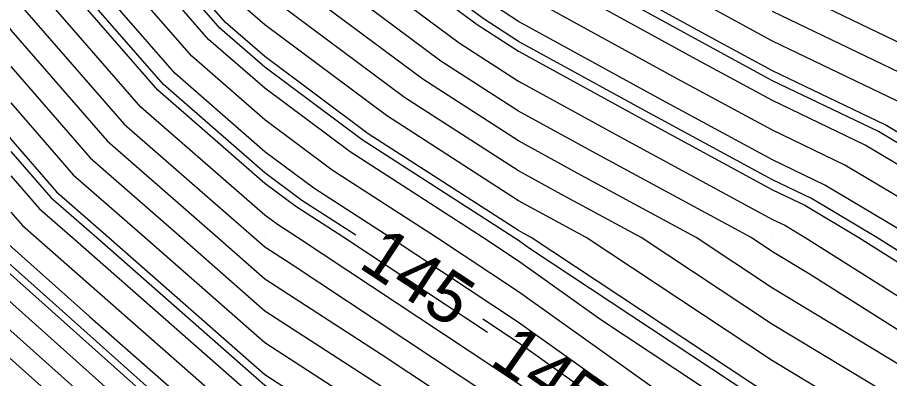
# Model space of a CAD drawing. Extents: x 2354170 to 2357230, y 866100 to 868290.
# Drawn here: x 2355800.25 to 2355834.59, y 867074.46 to 867088.67 of the extents above; entities that cross this region are included whole.
import ezdxf

# ---------------------------------------------------------------- set-up
doc = ezdxf.new("R2010")
doc.units = 0
for name, color, linetype in [('Default', 7, 'Continuous'), ('DTM Contours Major', 7, 'Continuous'), ('DTM Contours Major Text', 7, 'Continuous'), ('DTM Contours Minor', 7, 'Continuous'), ('Exist DTM QL2 LIDAR Elevation Point', 7, 'Continuous')]:
    doc.layers.add(name, color=color, linetype=linetype)

msp = doc.modelspace()

# ---------------------------------------------------------------- linework, layer by layer
at = {"layer": 'Default'}
for points in [[(2355818.752, 867076.277), (2355813.099, 867080.011), (2355811.202, 867081.233), (2355809.981, 867082.14), (2355805.775, 867085.805), (2355802.109, 867090.012), (2355799.981, 867092.519), (2355795.702, 867100.012), (2355794.598, 867104.33), (2355791.625, 867111.804), (2355792.111, 867121.15), (2355792.424, 867124.709), (2355793.287, 867125.474), (2355796.732, 867132.563), (2355803.833, 867146.934), (2355809.791, 867160.509), (2355810.307, 867161.423)], [(2355846.825, 867077.639), (2355842.243, 867080.011), (2355840.73, 867080.76), (2355839.981, 867081.119), (2355834.408, 867084.439), (2355829.981, 867086.567), (2355827.745, 867087.775), (2355823.669, 867090.012), (2355819.981, 867092.107), (2355810.737, 867099.256), (2355809.981, 867099.832), (2355809.825, 867100.012), (2355802.004, 867110.984), (2355800.46, 867114.863), (2355800.565, 867116.868), (2355801.434, 867126.755), (2355803.831, 867128.881), (2355804.045, 867129.321), (2355814.385, 867150.246)], [(2355845.916, 867068.659), (2355843.397, 867070.011), (2355841.196, 867071.226), (2355839.981, 867071.855), (2355834.996, 867074.997), (2355829.981, 867078.023), (2355826.97, 867080.011), (2355822.433, 867082.463), (2355819.981, 867083.808), (2355816.207, 867086.238), (2355811.128, 867090.012), (2355809.981, 867090.886), (2355802.08, 867100.012), (2355800.412, 867102.351), (2355796.043, 867113.334), (2355796.338, 867119.009), (2355796.929, 867125.732), (2355798.559, 867127.177), (2355800.388, 867130.942), (2355805.762, 867141.816)], [(2355805.108, 867136.626), (2355801.955, 867130.247), (2355800.818, 867127.907), (2355798.86, 867126.171), (2355798.149, 867118.092), (2355797.936, 867113.989), (2355801.094, 867106.051), (2355805.399, 867100.012), (2355809.981, 867094.72), (2355816.16, 867090.012), (2355818.352, 867088.383), (2355819.981, 867087.334), (2355824.709, 867084.74), (2355829.981, 867081.892), (2355831.251, 867081.281), (2355833.382, 867080.011), (2355839.981, 867075.852), (2355843.83, 867073.86), (2355849.981, 867070.466), (2355850.815, 867070.011), (2355854.894, 867067.746)], [(2355850.384, 867062.27), (2355849.981, 867062.502), (2355844.605, 867065.387), (2355839.981, 867067.888), (2355836.153, 867070.011), (2355829.981, 867073.736), (2355820.48, 867080.011), (2355820.156, 867080.187), (2355819.981, 867080.283), (2355814.062, 867084.093), (2355809.981, 867087.125), (2355808.439, 867088.469), (2355807.095, 867090.012), (2355799.981, 867098.392), (2355799.056, 867100.012), (2355798.817, 867100.945), (2355794.149, 867112.678), (2355794.526, 867119.927), (2355794.998, 867125.294), (2355796.299, 867126.447), (2355798.821, 867131.636), (2355799.627, 867133.267)], [(2355787.841, 867131.254), (2355787.435, 867130.418), (2355784.553, 867123.755), (2355784.128, 867114.802), (2355783.492, 867110.063), (2355785.1, 867103.866), (2355784.852, 867100.185), (2355785.204, 867098.306), (2355788.939, 867090.182), (2355789.152, 867089.789), (2355789.325, 867089.428), (2355795.702, 867080.079), (2355799.168, 867075.952), (2355807.405, 867068.601), (2355809.36, 867066.128), (2355818.515, 867059.334), (2355819.722, 867058.269), (2355820.618, 867057.531), (2355827.174, 867052.714), (2355829.748, 867051.043)], [(2355785.806, 867115.471), (2355785.667, 867112.529), (2355785.35, 867110.167), (2355787.47, 867101.994), (2355787.343, 867100.101), (2355787.524, 867099.134), (2355789.981, 867093.79), (2355791.868, 867090.012), (2355795.955, 867084.037), (2355798.687, 867080.032), (2355799.735, 867078.784), (2355809.724, 867069.871), (2355809.919, 867069.624), (2355811.661, 867068.331), (2355819.981, 867062.322), (2355821.243, 867061.273), (2355823.31, 867060.011), (2355828.511, 867056.19), (2355838.715, 867049.569), (2355841.817, 867046.753), (2355846.733, 867042.468)], [(2355794.17, 867098.29), (2355797.454, 867092.538), (2355798.716, 867090.012), (2355799.981, 867088.163), (2355803.777, 867083.808), (2355808.133, 867080.011), (2355809.981, 867078.388), (2355814.572, 867075.421), (2355819.981, 867071.847), (2355822.554, 867070.011), (2355826.612, 867066.642), (2355829.981, 867064.584), (2355837.847, 867060.011), (2355839.981, 867058.603), (2355845.428, 867055.458), (2355849.981, 867052.321), (2355851.38, 867051.409), (2355853.729, 867050.011), (2355859.981, 867045.783), (2355867.835, 867040.011), (2355869.835, 867038.294), (2355871.682, 867037.18)], [(2355906.509, 867052.097), (2355899.982, 867055.341), (2355890.057, 867060.011), (2355889.982, 867060.051), (2355889.903, 867060.09), (2355879.982, 867065.084), (2355877.016, 867067.046), (2355869.982, 867069.54), (2355869.665, 867069.695), (2355869.045, 867070.011), (2355859.981, 867074.442), (2355850.002, 867079.991), (2355849.981, 867080.002), (2355849.975, 867080.006), (2355849.964, 867080.011), (2355843.284, 867083.314), (2355839.981, 867084.897), (2355836.776, 867086.807), (2355830.11, 867090.012), (2355829.981, 867090.078), (2355829.831, 867090.162), (2355819.981, 867095.757), (2355817.642, 867097.566)], [(2355837.043, 867062.949), (2355829.981, 867067.055), (2355828.145, 867068.176), (2355825.935, 867070.011), (2355819.981, 867074.259), (2355811.274, 867080.011), (2355810.487, 867080.518), (2355809.981, 867080.894), (2355805.109, 867085.14), (2355800.863, 867090.012)], [(2355839.981, 867063.947), (2355831.142, 867068.85), (2355829.981, 867069.525), (2355829.679, 867069.71), (2355829.316, 867070.011), (2355819.981, 867076.672), (2355814.925, 867080.011), (2355811.917, 867081.948), (2355809.981, 867083.387), (2355806.441, 867086.471), (2355803.355, 867090.012)], [(2355899.789, 867029.069), (2355898.703, 867030.011), (2355889.982, 867035.568), (2355882.456, 867040.011), (2355879.982, 867041.366), (2355874.276, 867044.306), (2355869.982, 867047.159), (2355865.995, 867050.011), (2355862.305, 867052.335), (2355859.981, 867053.539), (2355855.924, 867055.954), (2355849.981, 867059.83), (2355849.874, 867059.904), (2355849.688, 867060.011), (2355839.981, 867065.26), (2355831.417, 867070.011), (2355829.981, 867070.878), (2355827.428, 867072.564), (2355819.981, 867077.878), (2355816.751, 867080.011), (2355812.632, 867082.663), (2355809.981, 867084.633), (2355807.107, 867087.137), (2355804.602, 867090.012)], [(2355899.982, 867030.97), (2355897.442, 867032.551), (2355889.982, 867037.304), (2355885.397, 867040.011), (2355879.982, 867042.976), (2355875.339, 867045.368), (2355869.982, 867048.928), (2355868.467, 867050.011), (2355863.26, 867053.289), (2355859.981, 867054.989), (2355856.833, 867056.863), (2355852.006, 867060.011), (2355849.981, 867061.177), (2355847.466, 867062.527), (2355839.981, 867066.574), (2355833.785, 867070.011), (2355829.981, 867072.307), (2355823.219, 867076.773), (2355819.981, 867079.084), (2355818.576, 867080.011), (2355813.347, 867083.378), (2355809.981, 867085.879), (2355807.773, 867087.803), (2355805.848, 867090.012)], [(2355899.977, 867040.011), (2355889.982, 867045.508), (2355881.809, 867050.011), (2355879.982, 867050.964), (2355874.214, 867054.243), (2355869.982, 867056.838), (2355868.034, 867058.064), (2355864.278, 867060.011), (2355861.394, 867061.423), (2355859.981, 867062.144), (2355855.184, 867064.808), (2355849.981, 867067.803), (2355845.866, 867070.011), (2355842.074, 867072.104), (2355839.981, 867073.187), (2355831.392, 867078.6), (2355829.981, 867079.452), (2355829.134, 867080.011), (2355823.191, 867083.222), (2355819.981, 867084.984), (2355816.922, 867086.953), (2355812.806, 867090.012)], [(2355814.483, 867090.012), (2355817.637, 867087.668), (2355819.981, 867086.159), (2355823.95, 867083.981), (2355829.981, 867080.723), (2355830.461, 867080.492), (2355831.267, 867080.011), (2355839.981, 867074.52), (2355842.952, 867072.982), (2355848.335, 867070.011), (2355849.981, 867069.128), (2355852.062, 867067.93), (2355859.981, 867063.532), (2355862.313, 867062.342), (2355867.074, 867060.011), (2355868.989, 867059.019), (2355869.982, 867058.394), (2355875.178, 867055.208), (2355879.982, 867052.477), (2355884.708, 867050.011), (2355889.982, 867047.106), (2355896.438, 867043.555), (2355899.982, 867041.828)], [(2355899.982, 867049.107), (2355898.127, 867050.011), (2355889.982, 867053.553), (2355883.081, 867056.912), (2355879.982, 867058.529), (2355879.037, 867059.066), (2355877.495, 867060.011), (2355872.974, 867063.003), (2355869.982, 867064.064), (2355865.989, 867066.019), (2355859.981, 867069.085), (2355858.313, 867070.011), (2355849.981, 867074.553), (2355846.463, 867076.494), (2355839.981, 867079.85), (2355839.725, 867080.011), (2355833.619, 867083.649), (2355829.981, 867085.398), (2355826.986, 867087.016), (2355821.527, 867090.012)], [(2355899.982, 867052.298), (2355895.662, 867054.331), (2355889.982, 867056.801), (2355883.386, 867060.011), (2355879.982, 867061.725), (2355874.995, 867065.025), (2355869.982, 867066.802), (2355867.827, 867067.857), (2355863.606, 867070.011), (2355859.981, 867071.783), (2355855.991, 867074.002), (2355849.981, 867077.277), (2355848.219, 867078.25), (2355844.817, 867080.011), (2355841.581, 867081.611), (2355839.981, 867082.378), (2355835.197, 867085.228), (2355829.981, 867087.736), (2355828.504, 867088.534), (2355825.811, 867090.012)], [(2355899.982, 867036.393), (2355894.168, 867040.011), (2355889.982, 867042.313), (2355884.855, 867045.138), (2355879.982, 867047.806), (2355878.526, 867048.556), (2355876.335, 867050.011), (2355872.284, 867052.314), (2355869.982, 867053.726), (2355866.124, 867056.154), (2355859.981, 867059.339), (2355859.56, 867059.59), (2355858.914, 867060.011), (2355849.981, 867065.152), (2355840.928, 867070.011), (2355840.318, 867070.348), (2355839.981, 867070.522), (2355838.599, 867071.393), (2355829.981, 867076.594), (2355824.807, 867080.011), (2355821.674, 867081.704), (2355819.981, 867082.633), (2355815.492, 867085.523), (2355809.981, 867089.618)], [(2355899.982, 867047.287), (2355894.393, 867050.011), (2355889.982, 867051.93), (2355886.245, 867053.748), (2355879.982, 867057.016), (2355878.072, 867058.102), (2355874.957, 867060.011), (2355871.963, 867061.993), (2355869.982, 867062.695), (2355865.07, 867065.1), (2355859.981, 867067.697), (2355855.814, 867070.011), (2355849.981, 867073.19), (2355845.586, 867075.616), (2355839.981, 867078.518), (2355837.611, 867080.011), (2355832.829, 867082.86), (2355829.981, 867084.229), (2355826.227, 867086.258), (2355819.981, 867089.685)], [(2355799.981, 867089.594), (2355804.443, 867084.474), (2355809.563, 867080.011), (2355809.981, 867079.645), (2355811.018, 867078.974), (2355819.981, 867073.053), (2355824.245, 867070.011), (2355827.379, 867067.409), (2355829.981, 867065.819), (2355839.972, 867060.011)], [(2355899.982, 867034.585), (2355891.264, 867040.011), (2355889.982, 867040.716), (2355888.412, 867041.581), (2355879.982, 867046.196), (2355877.464, 867047.493), (2355873.674, 867050.011), (2355871.32, 867051.349), (2355869.982, 867052.17), (2355865.169, 867055.199), (2355859.981, 867057.889), (2355858.651, 867058.681), (2355856.612, 867060.011), (2355849.981, 867063.827), (2355841.745, 867068.248), (2355839.981, 867069.201), (2355838.521, 867070.011), (2355829.981, 867075.165), (2355822.643, 867080.011), (2355820.915, 867080.945), (2355819.981, 867081.458), (2355814.777, 867084.808), (2355809.981, 867088.372), (2355809.105, 867089.135)], [(2355899.982, 867045.467), (2355890.659, 867050.011), (2355889.982, 867050.306), (2355889.408, 867050.585), (2355879.982, 867055.503), (2355877.107, 867057.137), (2355872.419, 867060.011), (2355870.952, 867060.982), (2355869.982, 867061.326), (2355864.151, 867064.181), (2355859.981, 867066.309), (2355853.314, 867070.011), (2355849.981, 867071.828), (2355844.708, 867074.738), (2355839.981, 867077.185), (2355835.496, 867080.011), (2355832.04, 867082.07), (2355829.981, 867083.06), (2355825.468, 867085.499), (2355819.981, 867088.51), (2355819.067, 867089.098)], [(2355899.982, 867053.819), (2355892.788, 867057.205), (2355889.982, 867058.425), (2355886.723, 867060.011), (2355879.982, 867063.404), (2355876.006, 867066.035), (2355869.982, 867068.171), (2355868.746, 867068.776), (2355866.325, 867070.011), (2355859.981, 867073.112), (2355852.996, 867076.997), (2355849.981, 867078.64), (2355849.097, 867079.128), (2355847.39, 867080.011), (2355842.433, 867082.463), (2355839.981, 867083.638), (2355835.987, 867086.017), (2355829.981, 867088.905)], [(2355799.981, 867086.733), (2355803.111, 867083.142), (2355806.703, 867080.011), (2355809.981, 867077.132), (2355818.125, 867071.867), (2355819.981, 867070.641), (2355820.864, 867070.011), (2355825.845, 867065.875), (2355829.981, 867063.349), (2355835.722, 867060.011), (2355839.981, 867057.2), (2355844.539, 867054.569), (2355849.981, 867050.82), (2355850.471, 867050.501), (2355851.293, 867050.011), (2355859.981, 867044.136), (2355865.594, 867040.011), (2355869.682, 867036.501), (2355875.178, 867033.185), (2355883.911, 867028.258), (2355893.664, 867020.195), (2355897.318, 867017.025), (2355900.927, 867015.171)], [(2355798.42, 867086.155), (2355799.981, 867083.873), (2355801.779, 867081.81), (2355803.842, 867080.011), (2355809.981, 867074.619), (2355817.109, 867070.011), (2355819.981, 867067.937), (2355824.311, 867064.341), (2355829.981, 867060.878), (2355831.473, 867060.011), (2355839.981, 867054.396), (2355842.761, 867052.791), (2355846.796, 867050.011), (2355850.093, 867047.137), (2355857.417, 867042.575), (2355859.981, 867040.841), (2355861.111, 867040.011), (2355869.376, 867032.916), (2355873.315, 867030.538), (2355878.771, 867027.46)], [(2355799.981, 867085.303), (2355802.445, 867082.476), (2355805.273, 867080.011), (2355809.981, 867075.876), (2355819.052, 867070.011), (2355819.981, 867069.341), (2355825.078, 867065.108), (2355829.981, 867062.114), (2355833.597, 867060.011), (2355839.981, 867055.798), (2355843.65, 867053.68), (2355848.975, 867050.011), (2355850.017, 867049.104), (2355852.33, 867047.663), (2355859.981, 867042.489), (2355863.352, 867040.011), (2355869.529, 867034.708), (2355874.247, 867031.861), (2355881.744, 867027.632), (2355894.979, 867016.689), (2355896.907, 867015.017), (2355898.81, 867014.04), (2355901.152, 867011.437)], [(2355799.981, 867082.443), (2355801.113, 867081.144), (2355802.412, 867080.011), (2355809.981, 867073.363), (2355815.165, 867070.011), (2355819.981, 867066.533), (2355823.544, 867063.574), (2355829.378, 867060.011), (2355829.848, 867059.666), (2355831.21, 867058.782), (2355839.981, 867052.993)], [(2355799.981, 867081.013), (2355800.447, 867080.478), (2355800.982, 867080.011), (2355809.981, 867072.107), (2355813.222, 867070.011), (2355819.981, 867065.129), (2355822.777, 867062.807), (2355827.356, 867060.011), (2355829.402, 867058.507), (2355835.334, 867054.658), (2355839.981, 867051.591), (2355840.983, 867051.013), (2355842.437, 867050.011), (2355850.246, 867043.205), (2355858.191, 867038.256), (2355862.81, 867034.704), (2355869.069, 867029.33), (2355871.453, 867027.891), (2355875.24, 867025.755), (2355885.843, 867016.989), (2355887.141, 867011.804), (2355887.744, 867006.029), (2355889.839, 867000.011), (2355884.617, 866995.375)], [(2355799.924, 867079.728), (2355803.081, 867076.911), (2355809.981, 867070.85), (2355811.278, 867070.011), (2355819.981, 867063.726), (2355822.01, 867062.04), (2355825.333, 867060.011), (2355828.957, 867057.349), (2355839.459, 867050.533), (2355839.981, 867050.189), (2355840.094, 867050.124), (2355840.257, 867050.011), (2355850.323, 867041.239), (2355856.994, 867037.083), (2355864.7, 867031.157), (2355868.916, 867027.537), (2355870.522, 867026.568), (2355873.073, 867025.129), (2355880.214, 867019.225), (2355882.201, 867011.288), (2355883.124, 867002.447), (2355883.972, 867000.011), (2355881.858, 866998.134), (2355882.572, 866990.01)], [(2355799.546, 867077.84), (2355808.951, 867069.447), (2355809.733, 867068.459), (2355816.716, 867063.276), (2355819.981, 867060.918), (2355820.476, 867060.507), (2355821.287, 867060.011), (2355828.065, 867055.031), (2355837.264, 867049.062), (2355843.918, 867043.022), (2355850.476, 867037.307), (2355854.601, 867034.737), (2355868.481, 867024.062), (2355868.61, 867023.951), (2355868.659, 867023.921), (2355868.737, 867023.877), (2355868.956, 867023.697), (2355872.321, 867010.255), (2355872.622, 867007.37), (2355874.177, 867000.011), (2355874.766, 866994.795)], [(2355799.357, 867076.896), (2355808.178, 867069.024), (2355809.547, 867067.293), (2355819.598, 867059.834), (2355819.913, 867059.555), (2355820.147, 867059.363), (2355827.62, 867053.873), (2355835.814, 867048.555), (2355846.02, 867039.291), (2355850.553, 867035.34), (2355853.404, 867033.565), (2355863.327, 867025.933), (2355863.728, 867022.836), (2355865.274, 867018.501), (2355867.371, 867010.011), (2355869.682, 867000.31), (2355869.722, 867000.011), (2355869.77, 866999.799), (2355869.982, 866998.221), (2355870.815, 866990.844)]]:
    msp.add_lwpolyline(points, dxfattribs=at)
at = {"layer": 'DTM Contours Major'}
for points in [[(2355813.566, 867080.103), (2355811.44, 867081.471), (2355809.981, 867082.556), (2355805.997, 867086.027), (2355802.525, 867090.012), (2355799.981, 867093.008), (2355795.981, 867100.012), (2355794.95, 867104.048), (2355791.835, 867111.877), (2355792.312, 867121.048), (2355792.638, 867124.758), (2355793.538, 867125.555), (2355796.906, 867132.485), (2355804.141, 867147.128), (2355809.97, 867160.408), (2355813.828, 867167.241)], [(2355906.509, 867052.097), (2355899.982, 867055.341), (2355890.057, 867060.011), (2355889.982, 867060.051), (2355889.903, 867060.09), (2355879.982, 867065.084), (2355877.016, 867067.046), (2355869.982, 867069.54), (2355869.665, 867069.695), (2355869.045, 867070.011), (2355859.981, 867074.442), (2355850.002, 867079.991), (2355849.981, 867080.002), (2355849.975, 867080.006), (2355849.964, 867080.011), (2355843.284, 867083.314), (2355839.981, 867084.897), (2355836.776, 867086.807), (2355830.11, 867090.012), (2355829.981, 867090.078), (2355829.831, 867090.162), (2355819.981, 867095.757), (2355817.642, 867097.566)], [(2355903.061, 867023.69), (2355899.103, 867025.723), (2355894.16, 867030.011), (2355889.982, 867032.673), (2355883.481, 867036.511), (2355879.213, 867038.919), (2355877.403, 867040.011), (2355872.506, 867042.535), (2355869.982, 867044.212), (2355861.876, 867050.011), (2355860.713, 867050.743), (2355859.981, 867051.123), (2355854.409, 867054.439), (2355849.981, 867057.327), (2355848.392, 867058.422), (2355845.639, 867060.011), (2355839.981, 867063.071), (2355833.109, 867066.883), (2355829.981, 867068.702), (2355829.168, 867069.198), (2355828.189, 867070.011), (2355819.981, 867075.867), (2355818.573, 867076.797)]]:
    msp.add_lwpolyline(points, dxfattribs=at)
at = {"layer": 'DTM Contours Minor'}
for points in [[(2355870.725, 867049.612), (2355870.125, 867050.011), (2355870.034, 867050.063), (2355869.982, 867050.095), (2355863.896, 867053.926), (2355859.981, 867055.956), (2355857.439, 867057.469), (2355853.541, 867060.011), (2355849.981, 867062.06), (2355845.559, 867064.434), (2355839.981, 867067.45), (2355835.364, 867070.011), (2355829.981, 867073.26), (2355820.413, 867079.579), (2355819.981, 867079.888), (2355819.793, 867080.011), (2355813.824, 867083.854), (2355809.981, 867086.71), (2355808.217, 867088.247), (2355806.679, 867090.012), (2355799.981, 867097.903)], [(2355834.996, 867074.997), (2355829.981, 867078.023), (2355826.97, 867080.011), (2355822.433, 867082.463), (2355819.981, 867083.808), (2355816.207, 867086.238), (2355811.128, 867090.012)], [(2355899.982, 867044.254), (2355891.705, 867048.288), (2355889.982, 867049.236), (2355888.574, 867050.011), (2355879.982, 867054.495), (2355876.464, 867056.494), (2355870.727, 867060.011), (2355870.278, 867060.308), (2355869.982, 867060.413), (2355863.538, 867063.568), (2355859.981, 867065.383), (2355851.648, 867070.011), (2355849.981, 867070.92), (2355844.122, 867074.152), (2355839.981, 867076.297), (2355834.087, 867080.011), (2355831.514, 867081.544), (2355829.981, 867082.281), (2355824.962, 867084.993), (2355819.981, 867087.726), (2355818.59, 867088.621), (2355816.719, 867090.012)], [(2355899.982, 867050.269), (2355899.494, 867050.499), (2355889.982, 867054.636), (2355880.972, 867059.021), (2355879.982, 867059.538), (2355879.68, 867059.709), (2355879.187, 867060.011), (2355873.647, 867063.677), (2355869.982, 867064.977), (2355866.602, 867066.631), (2355859.981, 867070.01), (2355859.979, 867070.011), (2355849.981, 867075.461), (2355847.049, 867077.079), (2355841.385, 867080.011), (2355840.446, 867080.476), (2355839.981, 867080.699), (2355834.145, 867084.175), (2355829.981, 867086.178), (2355827.492, 867087.522), (2355822.955, 867090.012)], [(2355799.981, 867088.163), (2355803.777, 867083.808), (2355808.133, 867080.011), (2355809.981, 867078.388), (2355814.572, 867075.421), (2355819.981, 867071.847), (2355822.554, 867070.011), (2355826.612, 867066.642), (2355829.981, 867064.584), (2355837.847, 867060.011), (2355839.981, 867058.603), (2355841.981, 867057.448)], [(2355799.981, 867083.396), (2355801.557, 867081.588), (2355803.366, 867080.011), (2355809.981, 867074.2), (2355816.461, 867070.011), (2355819.981, 867067.469), (2355824.055, 867064.086), (2355829.981, 867060.467), (2355830.764, 867060.011), (2355839.981, 867053.928)], [(2355799.798, 867079.099), (2355809.971, 867070.021), (2355809.981, 867070.013), (2355809.983, 867070.011), (2355819.981, 867062.79), (2355821.499, 867061.529), (2355823.984, 867060.011), (2355828.66, 867056.576), (2355839.198, 867049.737), (2355841.116, 867047.996), (2355850.374, 867039.928), (2355856.196, 867036.301), (2355865.96, 867028.792), (2355868.814, 867026.342), (2355869.901, 867025.686), (2355871.628, 867024.712), (2355876.461, 867020.715), (2355878.908, 867010.944), (2355880.044, 867000.059), (2355880.06, 867000.011), (2355880.019, 866999.973), (2355880.895, 866990.01), (2355881.667, 866988.325), (2355882.293, 866981.088)], [(2355799.168, 867075.952), (2355807.405, 867068.601), (2355809.36, 867066.128), (2355818.515, 867059.334), (2355819.722, 867058.269), (2355820.618, 867057.531), (2355827.174, 867052.714), (2355834.364, 867048.048), (2355848.121, 867035.56), (2355850.629, 867033.374), (2355852.207, 867032.392), (2355857.697, 867028.169), (2355858.527, 867021.767), (2355861.723, 867012.804), (2355862.413, 867010.011), (2355863.173, 867006.819), (2355864.071, 867000.011), (2355865.179, 866995.209)]]:
    msp.add_lwpolyline(points, dxfattribs=at)
at = {"layer": 'Exist DTM QL2 LIDAR Elevation Point'}
for p, q in [((2355809.981, 867080.011), (2355809.981, 867080.011)), ((2355819.981, 867080.011), (2355819.981, 867080.011)), ((2355829.981, 867080.011), (2355829.981, 867080.011))]:
    msp.add_line(p, q, dxfattribs=at)

# ---------------------------------------------------------------- texts
at = {"layer": 'Default'}
msp.add_text('145', height=2, rotation=324.9984, dxfattribs=at).set_placement((2355818.787, 867075.064))
at = {"layer": 'DTM Contours Major Text'}
msp.add_text('145', height=2, rotation=326.5703, dxfattribs=at).set_placement((2355813.62, 867078.87))

doc.saveas('drawing.dxf')
